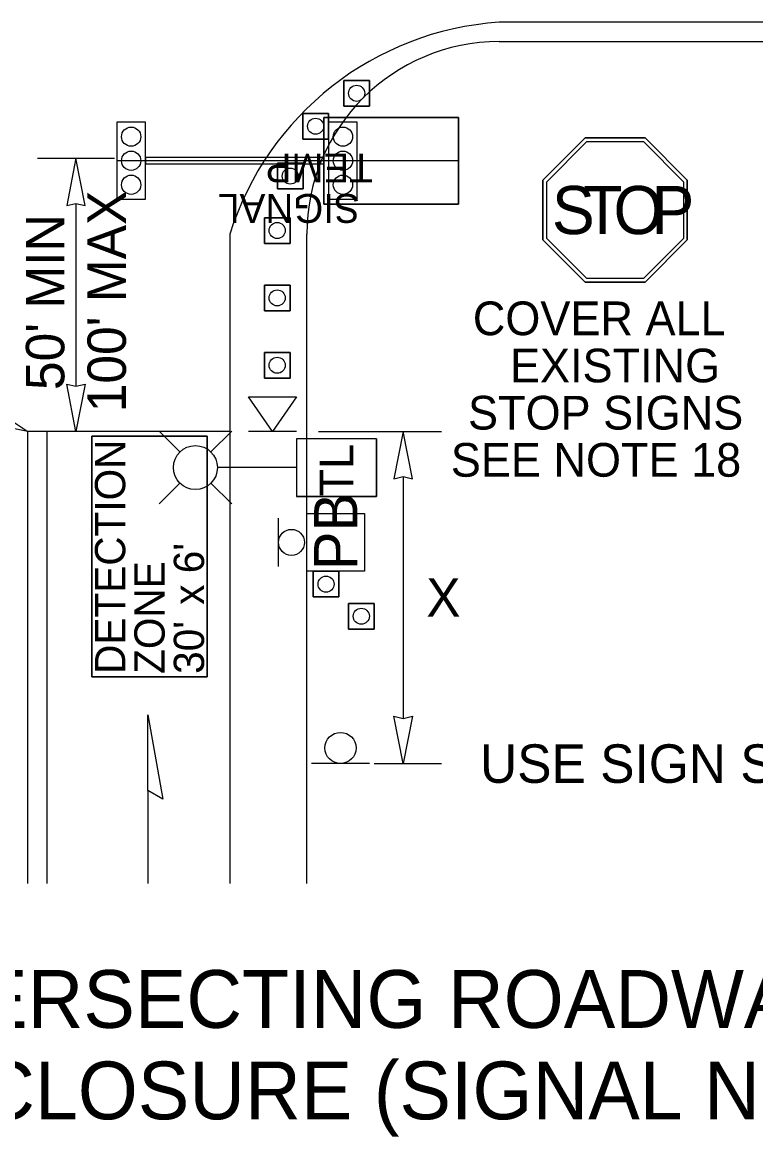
# Model space of a CAD drawing. Extents: x 99976 to 100136, y 99905 to 100011.
# Drawn here: x 100042.094 to 100043.618, y 99971.75 to 99974.065 of the extents above; entities that cross this region are included whole.
import ezdxf

# ---------------------------------------------------------------- set-up
doc = ezdxf.new("R2010")
doc.units = 0
for name, color, linetype in [('RD_ED_ShoulderPavedEdge', 7, 'Continuous'), ('RD_MK_LineDblYellowCenter', 7, 'Continuous'), ('RD_MK_LineEdgeWhite', 7, 'Continuous'), ('RD_MK_LineStop', 7, 'Continuous'), ('SH_DE_DetailHeading2Text', 7, 'Continuous'), ('TR_SN_ConstructionSigns', 7, 'Continuous'), ('TR_WZ_PortableLightStandard', 7, 'Continuous'), ('TR_WZ_PortableSignMountBlk-Wht', 7, 'Continuous'), ('TR_WZ_Sign', 7, 'Continuous'), ('TR_WZ_TempSignal', 7, 'Continuous'), ('TR_WZ_TrafficCone', 7, 'Continuous'), ('TR_WZ_WorkZoneDetails', 7, 'Continuous'), ('TR_WZ_WorkZoneTextCurrent', 7, 'Continuous')]:
    doc.layers.add(name, color=color, linetype=linetype)

msp = doc.modelspace()

# ---------------------------------------------------------------- linework, layer by layer
at = {"layer": 'RD_ED_ShoulderPavedEdge'}
msp.add_line((100043.085, 99974.0249), (100045.025, 99974.0249), dxfattribs=at)
msp.add_lwpolyline([(100042.685, 99972.2759), (100042.685, 99973.6249)], dxfattribs=at)
msp.add_arc((100043.085, 99973.6249), 0.4, 90, 180, dxfattribs=at)
at = {"layer": 'RD_MK_LineDblYellowCenter'}
for p, q in [((100042.105, 99972.2759), (100042.105, 99973.2149)), ((100042.145, 99972.2759), (100042.145, 99973.2149))]:
    msp.add_line(p, q, dxfattribs=at)
at = {"layer": 'RD_MK_LineEdgeWhite'}
for p, q in [((100045.025, 99974.0649), (100043.085, 99974.0649)), ((100042.525, 99973.6249), (100042.525, 99972.2759))]:
    msp.add_line(p, q, dxfattribs=at)
msp.add_arc((100043.1265, 99973.4357), 0.6306, 93.7766, 162.5378, dxfattribs=at)
at = {"layer": 'RD_MK_LineStop'}
msp.add_line((100042.525, 99973.2149), (100042.105, 99973.2149), dxfattribs=at)
at = {"layer": 'TR_SN_ConstructionSigns'}
for p, q in [((100043.2637, 99973.8249), (100043.1758, 99973.7371)), ((100043.2637, 99973.8249), (100043.1758, 99973.7371)), ((100043.3879, 99973.8249), (100043.2637, 99973.8249)), ((100043.3879, 99973.8249), (100043.2637, 99973.8249)), ((100043.4758, 99973.7371), (100043.3879, 99973.8249)), ((100043.4758, 99973.7371), (100043.3879, 99973.8249)), ((100043.1836, 99973.7338), (100043.2669, 99973.8171)), ((100043.2669, 99973.8171), (100043.3847, 99973.8171)), ((100043.3847, 99973.8171), (100043.468, 99973.7338)), ((100043.1758, 99973.7371), (100043.1758, 99973.6128)), ((100043.1758, 99973.7371), (100043.1758, 99973.6128)), ((100043.1836, 99973.616), (100043.1836, 99973.7338)), ((100043.468, 99973.7338), (100043.468, 99973.616)), ((100043.4758, 99973.6128), (100043.4758, 99973.7371)), ((100043.4758, 99973.6128), (100043.4758, 99973.7371)), ((100043.2669, 99973.5327), (100043.1836, 99973.616)), ((100043.468, 99973.616), (100043.3847, 99973.5327)), ((100043.1758, 99973.6128), (100043.2637, 99973.5249)), ((100043.1758, 99973.6128), (100043.2637, 99973.5249)), ((100043.3879, 99973.5249), (100043.4758, 99973.6128)), ((100043.3879, 99973.5249), (100043.4758, 99973.6128)), ((100043.2637, 99973.5249), (100043.3879, 99973.5249)), ((100043.2637, 99973.5249), (100043.3879, 99973.5249)), ((100043.3847, 99973.5327), (100043.2669, 99973.5327))]:
    msp.add_line(p, q, dxfattribs=at)
msp.add_lwpolyline([(100043.2637, 99973.8249), (100043.3879, 99973.8249), (100043.4758, 99973.7371), (100043.4758, 99973.6128), (100043.3879, 99973.5249), (100043.2637, 99973.5249), (100043.1758, 99973.6128), (100043.1758, 99973.7371), (100043.2637, 99973.8249)], dxfattribs=at)
at = {"layer": 'TR_WZ_PortableLightStandard'}
for p, q in [((100042.4211, 99973.1723), (100042.378, 99973.2153)), ((100042.4857, 99973.1723), (100042.5288, 99973.2153)), ((100042.8295, 99973.1999), (100042.6636, 99973.1999)), ((100042.6636, 99973.1999), (100042.6636, 99973.0799)), ((100042.8295, 99973.1999), (100042.6636, 99973.1999)), ((100042.8295, 99973.1999), (100042.8295, 99973.0799)), ((100042.6636, 99973.1399), (100042.4992, 99973.1399)), ((100042.4211, 99973.1075), (100042.378, 99973.0645)), ((100042.4857, 99973.1075), (100042.5288, 99973.0645)), ((100042.8295, 99973.0799), (100042.6636, 99973.0799)), ((100042.6636, 99973.0799), (100042.8295, 99973.0799))]:
    msp.add_line(p, q, dxfattribs=at)
for points in [[(100042.6636, 99973.1999), (100042.6636, 99973.1399), (100042.6636, 99973.0799)], [(100042.8295, 99973.0799), (100042.8295, 99973.1399), (100042.8295, 99973.1999)]]:
    msp.add_lwpolyline(points, dxfattribs=at)
msp.add_circle((100042.4534, 99973.1399), 0.0457, dxfattribs=at)
msp.add_circle((100042.4534, 99973.1399), 0.0457, dxfattribs=at)
at = {"layer": 'TR_WZ_PortableSignMountBlk-Wht'}
msp.add_line((100042.6636, 99973.2149), (100042.5636, 99973.2149), dxfattribs=at)
msp.add_lwpolyline([(100042.6137, 99973.2149), (100042.5636, 99973.2868), (100042.6636, 99973.2868)], close=True, dxfattribs=at)
at = {"layer": 'TR_WZ_Sign'}
for p, q in [((100042.626, 99972.9345), (100042.626, 99973.0345)), ((100042.815, 99972.5249), (100042.695, 99972.5249))]:
    msp.add_line(p, q, dxfattribs=at)
for centre, radius in [((100042.653, 99972.9845), 0.027), ((100042.653, 99972.9845), 0.027), ((100042.755, 99972.5574), 0.0324), ((100042.755, 99972.5574), 0.0324)]:
    msp.add_circle(centre, radius, dxfattribs=at)
at = {"layer": 'TR_WZ_TempSignal'}
for p, q in [((100042.3497, 99973.8573), (100042.2898, 99973.8573)), ((100042.2898, 99973.8573), (100042.2898, 99973.6974)), ((100042.3497, 99973.6974), (100042.3497, 99973.8573)), ((100042.72, 99973.8674), (100043.0002, 99973.8674)), ((100042.72, 99973.6873), (100042.72, 99973.8674)), ((100043.0002, 99973.8674), (100042.72, 99973.8674)), ((100042.72, 99973.8674), (100042.72, 99973.784)), ((100042.7899, 99973.8573), (100042.73, 99973.8573)), ((100042.73, 99973.8573), (100042.73, 99973.6974)), ((100042.7899, 99973.6974), (100042.7899, 99973.8573)), ((100043.0002, 99973.8674), (100043.0002, 99973.6873)), ((100043.0002, 99973.6873), (100043.0002, 99973.8674)), ((100043.0002, 99973.7773), (100042.2898, 99973.7773)), ((100042.72, 99973.784), (100042.3497, 99973.784)), ((100042.3497, 99973.784), (100042.3497, 99973.7707)), ((100042.72, 99973.7707), (100042.72, 99973.784)), ((100042.72, 99973.784), (100042.72, 99973.7707)), ((100042.3497, 99973.7707), (100042.72, 99973.7707)), ((100042.72, 99973.7707), (100042.72, 99973.6873)), ((100042.2898, 99973.6974), (100042.3497, 99973.6974)), ((100043.0002, 99973.6873), (100042.72, 99973.6873)), ((100042.72, 99973.6873), (100043.0002, 99973.6873)), ((100042.73, 99973.6974), (100042.7899, 99973.6974))]:
    msp.add_line(p, q, dxfattribs=at)
for points in [[(100042.3497, 99973.8573), (100042.2898, 99973.8573), (100042.2898, 99973.6974), (100042.3497, 99973.6974), (100042.3497, 99973.8573)], [(100042.7899, 99973.8573), (100042.73, 99973.8573), (100042.73, 99973.6974), (100042.7899, 99973.6974), (100042.7899, 99973.8573)]]:
    msp.add_lwpolyline(points, dxfattribs=at)
msp.add_lwpolyline([(100042.685, 99972.9244), (100042.685, 99973.0444), (100042.805, 99973.0444), (100042.805, 99972.9244)], close=True, dxfattribs=at)
msp.add_lwpolyline([(100042.685, 99972.9244), (100042.685, 99973.0444), (100042.805, 99973.0444), (100042.805, 99972.9244)], close=True, dxfattribs=at)
for centre in [(100042.3198, 99973.8273), (100042.3198, 99973.8273), (100042.76, 99973.8273), (100042.76, 99973.8273), (100042.3198, 99973.7773), (100042.3198, 99973.7773), (100042.76, 99973.7773), (100042.76, 99973.7773), (100042.3198, 99973.7274), (100042.3198, 99973.7274), (100042.76, 99973.7274), (100042.76, 99973.7274)]:
    msp.add_circle(centre, 0.02, dxfattribs=at)
at = {"layer": 'TR_WZ_TrafficCone'}
for points in [[(100042.7618, 99973.8907), (100042.7618, 99973.944), (100042.8152, 99973.944), (100042.8152, 99973.8907), (100042.7618, 99973.8907)], [(100042.8152, 99973.8907), (100042.8152, 99973.944), (100042.7618, 99973.944), (100042.7618, 99973.8907), (100042.8152, 99973.8907)], [(100042.6765, 99973.8224), (100042.6765, 99973.8757), (100042.7299, 99973.8757), (100042.7299, 99973.8224), (100042.6765, 99973.8224)], [(100042.7299, 99973.8224), (100042.7299, 99973.8757), (100042.6765, 99973.8757), (100042.6765, 99973.8224), (100042.7299, 99973.8224)], [(100042.6238, 99973.7187), (100042.6238, 99973.7721), (100042.6771, 99973.7721), (100042.6771, 99973.7187), (100042.6238, 99973.7187)], [(100042.6771, 99973.7187), (100042.6771, 99973.7721), (100042.6238, 99973.7721), (100042.6238, 99973.7187), (100042.6771, 99973.7187)], [(100042.5968, 99973.6057), (100042.5968, 99973.659), (100042.6501, 99973.659), (100042.6501, 99973.6057), (100042.5968, 99973.6057)], [(100042.6501, 99973.6057), (100042.6501, 99973.659), (100042.5968, 99973.659), (100042.5968, 99973.6057), (100042.6501, 99973.6057)], [(100042.5968, 99973.4657), (100042.5968, 99973.519), (100042.6501, 99973.519), (100042.6501, 99973.4657), (100042.5968, 99973.4657)], [(100042.6501, 99973.4657), (100042.6501, 99973.519), (100042.5968, 99973.519), (100042.5968, 99973.4657), (100042.6501, 99973.4657)], [(100042.5968, 99973.3257), (100042.5968, 99973.379), (100042.6501, 99973.379), (100042.6501, 99973.3257), (100042.5968, 99973.3257)], [(100042.6501, 99973.3257), (100042.6501, 99973.379), (100042.5968, 99973.379), (100042.5968, 99973.3257), (100042.6501, 99973.3257)], [(100042.6982, 99972.8711), (100042.6982, 99972.9244), (100042.7515, 99972.9244), (100042.7515, 99972.8711), (100042.6982, 99972.8711)], [(100042.7515, 99972.8711), (100042.7515, 99972.9244), (100042.6982, 99972.9244), (100042.6982, 99972.8711), (100042.7515, 99972.8711)], [(100042.7715, 99972.8044), (100042.7715, 99972.8577), (100042.8249, 99972.8577), (100042.8249, 99972.8044), (100042.7715, 99972.8044)], [(100042.8249, 99972.8044), (100042.8249, 99972.8577), (100042.7715, 99972.8577), (100042.7715, 99972.8044), (100042.8249, 99972.8044)]]:
    msp.add_lwpolyline(points, dxfattribs=at)
for centre in [(100042.7885, 99973.9174), (100042.7032, 99973.849), (100042.6505, 99973.7454), (100042.6234, 99973.6324), (100042.6234, 99973.4924), (100042.6234, 99973.3524), (100042.7249, 99972.8977), (100042.7982, 99972.8311)]:
    msp.add_circle(centre, 0.0167, dxfattribs=at)
at = {"layer": 'TR_WZ_WorkZoneDetails'}
for p, q in [((100043.1758, 99973.7371), (100043.2637, 99973.8249)), ((100043.2637, 99973.8249), (100043.1758, 99973.7371)), ((100043.2637, 99973.8249), (100043.2637, 99973.8249)), ((100043.2637, 99973.8249), (100043.3879, 99973.8249)), ((100043.3879, 99973.8249), (100043.2637, 99973.8249)), ((100043.3879, 99973.8249), (100043.4758, 99973.7371)), ((100043.4758, 99973.7371), (100043.3879, 99973.8249)), ((100042.125, 99973.7824), (100042.285, 99973.7824)), ((100043.1758, 99973.7371), (100043.1758, 99973.7371)), ((100043.1758, 99973.6128), (100043.1758, 99973.7371)), ((100043.1758, 99973.7371), (100043.1758, 99973.6128)), ((100043.4758, 99973.7371), (100043.4758, 99973.7371)), ((100043.4758, 99973.7371), (100043.4758, 99973.6128)), ((100043.4758, 99973.6128), (100043.4758, 99973.7371)), ((100042.205, 99973.6887), (100042.205, 99973.3087)), ((100043.1758, 99973.6128), (100043.1758, 99973.6128)), ((100043.2637, 99973.5249), (100043.1758, 99973.6128)), ((100043.1758, 99973.6128), (100043.2637, 99973.5249)), ((100043.4758, 99973.6128), (100043.3879, 99973.5249)), ((100043.3879, 99973.5249), (100043.4758, 99973.6128)), ((100043.4758, 99973.6128), (100043.4758, 99973.6128)), ((100043.2637, 99973.5249), (100043.2637, 99973.5249)), ((100043.3879, 99973.5249), (100043.2637, 99973.5249)), ((100043.2637, 99973.5249), (100043.3879, 99973.5249)), ((100043.3879, 99973.5249), (100043.3879, 99973.5249)), ((100042.7095, 99973.2149), (100042.965, 99973.2149)), ((100042.885, 99973.1212), (100042.885, 99972.6187)), ((100042.825, 99972.5249), (100042.965, 99972.5249)), ((100042.3545, 99972.4688), (100042.3545, 99972.2759))]:
    msp.add_line(p, q, dxfattribs=at)
for points in [[(100042.205, 99973.7824), (100042.1858, 99973.6841), (100042.205, 99973.6887), (100042.2243, 99973.6841)], [(100042.205, 99973.2149), (100042.1858, 99973.3132), (100042.205, 99973.3087), (100042.2243, 99973.3132)], [(100042.105, 99973.2149), (100042.0068, 99973.2344), (100042.0183, 99973.2505), (100042.0214, 99973.27)], [(100042.885, 99973.2149), (100042.8657, 99973.1166), (100042.885, 99973.1212), (100042.9043, 99973.1166)], [(100042.3545, 99972.626), (100042.3854, 99972.451), (100042.3545, 99972.4688)], [(100042.885, 99972.5249), (100042.8657, 99972.6232), (100042.885, 99972.6187), (100042.9043, 99972.6232)]]:
    msp.add_lwpolyline(points, close=True, dxfattribs=at)
for points in [[(100042.478, 99972.7049), (100042.478, 99973.2049), (100042.238, 99973.2049), (100042.238, 99972.7049), (100042.478, 99972.7049)], [(100042.238, 99972.7049), (100042.238, 99973.2049), (100042.478, 99973.2049), (100042.478, 99972.7049), (100042.238, 99972.7049)]]:
    msp.add_lwpolyline(points, dxfattribs=at)

# ---------------------------------------------------------------- texts
at = {"layer": 'SH_DE_DetailHeading2Text'}
for s, p in [('UNSIGNALIZED INTERSECTING ROADWAY DETAIL', (100040.5086, 99971.9759)), ('OPPOSITE OF LANE CLOSURE (SIGNAL NEAR-SIDE)', (100040.4077, 99971.7859))]:
    msp.add_text(s, height=0.12, rotation=360, dxfattribs=at).set_placement(p)
at = {"layer": 'TR_SN_ConstructionSigns'}
for s, p in [('COVER ALL', (100043.03, 99973.4149)), ('EXISTING', (100043.1072, 99973.3169)), ('STOP SIGNS', (100043.02, 99973.2189)), ('SEE NOTE 18', (100042.9843, 99973.1209))]:
    msp.add_text(s, height=0.07, dxfattribs=at).set_placement(p)
at = {"layer": 'TR_WZ_PortableLightStandard'}
msp.add_text('TL', height=0.07, rotation=90, dxfattribs=at).set_placement((100042.7816, 99973.0798))
at = {"layer": 'TR_WZ_TempSignal'}
for s, height, rotation, p in [('TEMP', 0.06, 180, (100042.8222, 99973.7923)), ('SIGNAL', 0.06, 180, (100042.795, 99973.7083)), ('PB', 0.09, 90, (100042.79, 99972.9267))]:
    msp.add_text(s, height=height, rotation=rotation, dxfattribs=at).set_placement(p)
at = {"layer": 'TR_WZ_WorkZoneDetails'}
for s, p in [('S', (100043.1943, 99973.6249)), ('T', (100043.2593, 99973.6249)), ('O', (100043.3223, 99973.6249)), ('P', (100043.4013, 99973.6249))]:
    msp.add_text(s, height=0.1, dxfattribs=at).set_placement(p)
for s, p in [('DETECTION', (100042.3076, 99972.7113)), ("x 6'", (100042.4714, 99972.8548)), ('ZONE', (100042.3895, 99972.7113)), ("30'", (100042.4714, 99972.7113))]:
    msp.add_text(s, height=0.063, rotation=90, dxfattribs=at).set_placement(p)
at = {"layer": 'TR_WZ_WorkZoneTextCurrent'}
for s, p in [("100' MAX", (100042.309, 99973.2548)), ("50' MIN", (100042.181, 99973.3009))]:
    msp.add_text(s, height=0.08, rotation=90, dxfattribs=at).set_placement(p)
for s, p in [('X', (100042.9332, 99972.8299)), ('USE SIGN SEQUENCE A', (100043.045, 99972.4849))]:
    msp.add_text(s, height=0.08, dxfattribs=at).set_placement(p)

doc.saveas('drawing.dxf')
